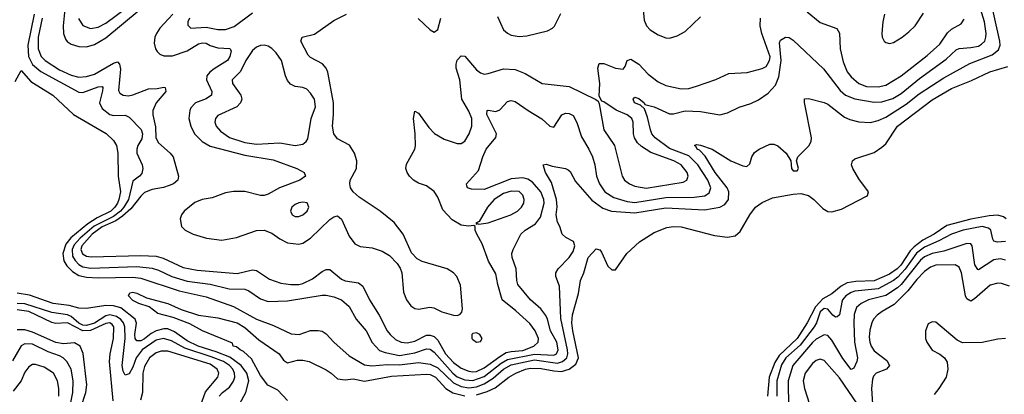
# Model space of a CAD drawing. Header units: inches. Extents: x 884549 to 1028252, y 526810 to 653624.
# Tile 429 of 656: x 922183 to 927284, y 617460 to 619401. Entities that reach past the tile are written whole.
import ezdxf

# ---------------------------------------------------------------- set-up
doc = ezdxf.new("R2010")
doc.units = ezdxf.units.IN
doc.header["$MEASUREMENT"] = 0
doc.layers.add('A9621', color=7, linetype='Continuous')

msp = doc.modelspace()

# ---------------------------------------------------------------- linework, layer by layer
at = {"layer": 'A9621', "color": 5}
for points, elevation in [([(922159.2, 619080.8), (922190, 619137.4), (922240.2, 619080.2), (922355.2, 619010), (922462.3, 618910), (922630.9, 618810.9), (922670, 618775.7), (922685.2, 618750), (922691.1, 618710), (922692.5, 618590), (922704.6, 618510), (922697.1, 618470), (922690.1, 618450), (922676.1, 618430), (922655, 618410), (922584.6, 618375.4), (922536.4, 618343.6), (922448.9, 618271.1), (922421.5, 618238.5), (922407.2, 618190), (922412.1, 618152.1), (922426.8, 618126.8), (922456.9, 618096.9), (922490, 618076.6), (922530, 618067.9), (922590, 618064.1), (922770, 618066.9), (922810, 618062.7), (923010, 617996.7), (923150, 617966.1), (923290, 617916.1), (923410, 617849.1), (923497.2, 617817.2), (923590, 617772.9), (923630.6, 617769.4), (923690, 617791.7), (923730, 617791.8), (923750, 617786.7), (923770, 617774.4), (923810.3, 617730), (923890, 617660.2), (923970, 617613), (924008.1, 617608.1), (924086, 617614), (924150, 617613.1), (924250, 617624.7), (924310, 617616.4), (924350, 617597.3), (924430, 617519.8), (924470, 617500.8), (924510, 617493.1), (924550, 617498.8), (924590, 617515.4), (924635.3, 617544.7), (924690, 617590), (924730, 617613.1), (924850, 617638.2), (924970, 617622), (924996, 617630), (925016.8, 617650), (925022.6, 617670), (925021.2, 617690), (924986.9, 617853.1), (924979.9, 618019.9), (924960.5, 618070), (924961.1, 618090), (924972.8, 618110), (925030, 618169.2), (925050, 618199.6), (925058.8, 618230), (925052.2, 618252.2), (925012.5, 618272.5), (924994.2, 618290), (924981.8, 618330), (924970, 618351.6), (924961.6, 618390), (924967.8, 618432.2), (924963.6, 618470), (924937.6, 618557.6), (924907.5, 618610), (924895.3, 618650), (924910, 618652.4), (924941.9, 618641.9), (925010, 618631), (925023.7, 618623.7), (925034.1, 618614.1), (925062.2, 618562.2), (925147, 618467), (925204.5, 618424.5), (925248.8, 618408.8), (925370, 618400.2), (925530, 618427), (925730, 618416.6), (925810, 618430.8), (925835.4, 618444.6), (925855.7, 618470), (925856.1, 618510), (925847.8, 618530), (925786, 618610), (925733.5, 618693.5), (925704.7, 618724.7), (925692.4, 618730), (925686.1, 618746.1), (925679.6, 618750), (925690, 618754.2), (925710, 618751.5), (925770, 618730.1), (925866.7, 618670), (925930, 618643.6), (925950, 618641.3), (925965.1, 618654.9), (925975.6, 618690), (925990, 618713.4), (926013.2, 618730), (926070, 618757.1), (926090, 618757.1), (926110, 618748), (926154, 618710), (926178, 618670), (926181, 618630), (926190, 618618), (926210, 618618), (926217.2, 618630), (926208, 618670), (926214, 618690), (926271.5, 618748.5), (926283.7, 618770), (926284.5, 618790), (926248.5, 618971.5), (926248, 618992), (926270, 618992.8), (926350, 618972.6), (926370, 618963.6), (926456.9, 618896.9), (926484.4, 618884.4), (926530, 618872), (926590, 618868.3), (926630, 618878.3), (926670, 618896.6), (926775.8, 618964.2), (926843.3, 619016.7), (926970, 619099.7), (927105, 619175), (927220.2, 619219.8), (927254.6, 619245.4), (927262.4, 619270), (927260.5, 619290), (927212, 619508)], 2140), ([(922421.8, 619510), (922408, 619370), (922409.4, 619329.4), (922419.9, 619299.9), (922428.5, 619288.5), (922450, 619274.8), (922490, 619262.2), (922530, 619261.4), (922570, 619272.1), (922630, 619308.1), (922801.4, 619450)], 2220), ([(922488.1, 619408.1), (922510.6, 619370.6), (922550, 619356.2), (922590, 619363), (922630, 619383.8), (922783.2, 619496.8)], 2240), ([(922257.4, 619430), (922224.5, 619270), (922228.4, 619210), (922249.6, 619169.6), (922292.9, 619132.9), (922490, 619025.8), (922510, 619023.9), (922590, 619052.8), (922610, 619055.2), (922613.4, 619050), (922611.9, 619031.9), (922596.9, 618970), (922610, 618940.7), (922650.4, 618910.4), (922670, 618904.6), (922730, 618906.8), (922750, 618896.3), (922811.9, 618831.9), (922818.8, 618810), (922816.1, 618783.9), (922795.4, 618750), (922789.4, 618730), (922790.2, 618710), (922818.3, 618650), (922820.6, 618630), (922815.3, 618604.7), (922803.5, 618590), (922770, 618564.3), (922746.4, 618470), (922722.9, 618430), (922704.8, 618410), (922670, 618381.9), (922569.1, 618330.9), (922497.1, 618270), (922465.2, 618234.8), (922454.9, 618210), (922456.6, 618176.6), (922470, 618152.8), (922490, 618132.3), (922510, 618120.5), (922550, 618114.4), (922790, 618121.8), (922870, 618113.2), (922903, 618103), (922971, 618070), (923050, 618046.4), (923170.6, 618030.6), (923267.6, 618007.6), (923350, 618005.3), (923370, 617997.2), (923430, 617954.3), (923470, 617942), (923570, 617943.8), (923750, 617974.1), (923770, 617974.1), (923810, 617965), (923850.2, 617950), (923890, 617915.8), (923927, 617850), (923978.2, 617790), (924010, 617728.9), (924047.2, 617687.2), (924076.2, 617676.2), (924150, 617660.8), (924230, 617675.8), (924290, 617696.5), (924310, 617694.7), (924330, 617678), (924426.5, 617570), (924450, 617551.6), (924490, 617535.3), (924530, 617531.1), (924590, 617552.8), (924678.1, 617621.9), (924710, 617641.3), (924850, 617668.7), (924950, 617662.9), (924963.4, 617670), (924972.2, 617690), (924966.2, 617730), (924933.1, 617790), (924918.2, 617850), (924909.2, 617869.2), (924883.1, 617903.1), (924830, 617950.7), (924763.9, 618030), (924758.4, 618050), (924755, 618110), (924734, 618170), (924732.1, 618190), (924739.2, 618210), (924779.8, 618290), (924802.4, 618310), (924856, 618344), (924881.4, 618378.6), (924900.3, 618450), (924899.2, 618470), (924883.7, 618510), (924839.6, 618559.6), (924814.8, 618574.8), (924790, 618581.6), (924730, 618577.4), (924590, 618522.1), (924524, 618524), (924503.7, 618530), (924500.1, 618540.1), (924498, 618550), (924560, 618620), (924581.8, 618690), (924599.3, 618730), (924649.8, 618790.2), (924654, 618810), (924603.1, 618910), (924604.5, 618930), (924610, 618932.7), (924650, 618926), (924670, 618934), (924710, 618977.8), (924730, 618982.8), (924750, 618978.2), (924817.3, 618930), (924887.8, 618887.8), (924930, 618850.3), (924950, 618844.4), (924991, 618909), (925010, 618917.4), (925030, 618916), (925050, 618904.9), (925069.4, 618869.4), (925093.9, 618793.9), (925131.3, 618731.3), (925150.1, 618690), (925162.1, 618650), (925170.7, 618590), (925186.1, 618550), (925213.7, 618510), (925260.5, 618480.5), (925330, 618459.9), (925370, 618453.9), (925530, 618480.2), (925677.9, 618482.1), (925732, 618488), (925755.1, 618504.9), (925763.6, 618530), (925748.7, 618570), (925697.1, 618650), (925650, 618696), (925550, 618734.5), (925474.4, 618790), (925458.7, 618810), (925450.3, 618830), (925435.9, 618895.9), (925419.7, 618939.7), (925398.4, 618958.4), (925369, 618970), (925361.5, 618990), (925370, 619000.3), (925390, 618993.4), (925417.6, 618970), (925421.2, 618961.2), (925470, 618949.4), (925550, 618913.7), (925570, 618913.8), (925630.7, 618929.3), (925710, 618926.2), (925810, 618909.2), (925850, 618919.2), (925910, 618948.3), (925970, 618967.2), (926010, 618985.6), (926060, 619020), (926098, 619062), (926115.4, 619104.6), (926127.3, 619190), (926118.5, 619281.5), (926124.3, 619295.7), (926150, 619311), (926170, 619308.6), (926190, 619295.9), (926346.7, 619146.7), (926433.6, 619033.6), (926461.3, 619010), (926510, 618991.8), (926610, 618974), (926650, 618975.6), (926707, 618993), (926750, 619019.6), (926844, 619096), (926982.9, 619197.1), (927035.3, 619244.7), (927050, 619252.5), (927110, 619256.5), (927150, 619264.9), (927166.3, 619273.7), (927182.2, 619290), (927188.9, 619310), (927189.5, 619330), (927182.1, 619390), (927155.3, 619475.3)], 2160), ([(923062.7, 619410), (923053.8, 619390), (923053.4, 619373.4), (923070, 619357.4), (923150, 619363), (923210, 619350.1), (923250, 619350.7), (923294, 619366), (923390, 619436.3)], 2240), ([(925412.3, 619452.3), (925418.3, 619398.3), (925430.2, 619370), (925450, 619349.4), (925490, 619322.7), (925530, 619306.8), (925550, 619305.6), (925590, 619317.1), (925630, 619340.6), (925710, 619415.4)], 2220), ([(926261.9, 619441.9), (926330, 619387.5), (926416.4, 619356.4), (926430, 619330.8), (926433.2, 619250), (926450, 619182.6), (926470, 619131.1), (926490, 619104.6), (926530, 619071.2), (926570, 619055.4), (926630, 619053), (926670, 619062.5), (926750, 619110.1), (926884.1, 619215.9), (926950, 619274.6), (926990, 619332.7), (927010, 619352.8), (927060.2, 619379.8), (927075.8, 619404.2)], 2180), ([(926663.5, 619430), (926654.8, 619390), (926649.4, 619330), (926651.2, 619310), (926661.5, 619290), (926670, 619282.8), (926690, 619278), (926710, 619283), (926754, 619310), (926790, 619337.6), (926821.7, 619370), (926865.3, 619434.7)], 2220), ([(922300.4, 619410), (922278.6, 619310), (922278.5, 619250), (922295, 619210), (922314.7, 619190), (922390, 619141.5), (922450, 619114), (922490, 619103.8), (922530, 619107.1), (922570, 619119.3), (922670, 619176.4), (922690, 619182.3), (922700.9, 619170), (922705.7, 619145.7), (922694.4, 619034.4), (922701.3, 619021.3), (922719.1, 619010), (922747.4, 619007.4), (922770, 619012), (922850, 619043.3), (922895.2, 619044.8), (922930, 619052.3), (922936.9, 619050), (922939.3, 619039.3), (922939.8, 619030), (922890.1, 618970), (922873.3, 618930), (922872.3, 618907.7), (922886.1, 618846.1), (922887.9, 618790), (922902.6, 618762.6), (922962.6, 618710), (922979, 618690), (923006.4, 618590), (923003, 618570), (922979.3, 618550), (922958, 618542), (922928.2, 618531.8), (922870, 618522.1), (922830, 618505.6), (922810, 618487.4), (922758.3, 618421.7), (922716.6, 618383.4), (922680.6, 618359.4), (922610, 618327.8), (922558.8, 618290), (922505.9, 618230), (922500.6, 618210), (922509, 618189), (922530, 618176.9), (922552.8, 618172.8), (922810, 618179.2), (922890, 618176.5), (922926.3, 618166.3), (923030, 618118.2), (923102.8, 618102.8), (923310, 618086.6), (923390, 618104.6), (923410, 618102.3), (923477, 618057), (923536.3, 618036.3), (923588.5, 618028.5), (923630, 618029.3), (923650, 618034.3), (923700.5, 618059.5), (923750, 618096.2), (923770, 618106.5), (923790, 618107.5), (923850, 618057.4), (923870, 618048.8), (923937.7, 618037.7), (923961.4, 618021.4), (923996.1, 617950), (924045.2, 617870), (924086.8, 617790), (924101.6, 617770), (924130, 617744.9), (924160.2, 617730), (924190, 617727.1), (924230, 617735), (924290, 617766), (924310, 617767.6), (924330, 617760.1), (924350, 617741.4), (924389.8, 617670), (924430, 617625.1), (924470, 617595.4), (924510, 617579.4), (924530, 617576.8), (924550, 617579.3), (924590, 617596.9), (924670, 617657.1), (924703.8, 617676.2), (924730, 617683), (924790, 617687.9), (924846, 617710), (924868.8, 617730), (924870.5, 617749.5), (924854, 617790), (924826.4, 617826.4), (924753.4, 617893.4), (924682.2, 617950), (924659.3, 618030), (924650, 618084.7), (924612.5, 618150), (924579.5, 618239.5), (924550.8, 618290), (924543, 618310), (924542, 618330), (924535.5, 618335.5), (924508.3, 618331.7), (924470, 618336.8), (924424.3, 618364.3), (924375.6, 618415.6), (924350, 618481.1), (924330.4, 618510.4), (924290, 618540.8), (924250, 618554.2), (924222.6, 618570), (924202.6, 618590), (924189.8, 618610), (924183.9, 618630), (924186.4, 618653.6), (924229.7, 618730), (924232.9, 618747.1), (924232.7, 618810), (924223.5, 618890), (924230, 618926.8), (924250, 618917), (924303, 618843), (924331.4, 618811.4), (924381.7, 618781.7), (924450, 618759.8), (924470, 618759.4), (924490, 618772.4), (924511.9, 618810), (924526.1, 618850), (924525.4, 618890), (924510, 618928), (924473.9, 618990), (924462.8, 619090), (924444.7, 619150), (924443.6, 619170), (924449.1, 619190.9), (924470, 619214.7), (924490, 619212.4), (924550, 619141.1), (924570, 619125.8), (924590, 619119.8), (924610, 619123), (924690, 619147.1), (924750, 619143.6), (924802.4, 619122.4), (924890, 619070.1), (925030, 619055.2), (925167.9, 618987.9), (925179.9, 618979.9), (925184.9, 618964.9), (925209.4, 618830), (925265.4, 618750), (925303.8, 618590), (925315.9, 618570), (925342, 618550), (925370, 618538.2), (925427.8, 618527.8), (925619.9, 618560.1), (925639.8, 618570), (925646.6, 618590), (925641.5, 618610), (925610.5, 618650), (925572.7, 618670), (925453.2, 618713.2), (925403.8, 618743.8), (925383.9, 618763.9), (925368.1, 618790), (925362.3, 618810), (925361.1, 618870), (925353.7, 618890), (925330, 618908.9), (925272.7, 618932.7), (925210, 618975.3), (925198.7, 618978.7), (925185.1, 619005.1), (925189.4, 619070.6), (925178.5, 619150), (925185.7, 619174.3), (925210, 619174.3), (925270, 619149.5), (925310, 619145.2), (925320.6, 619159.4), (925330.6, 619189.4), (925350, 619196.6), (925390, 619171.6), (925438.5, 619118.5), (925490, 619079.2), (925530, 619060.4), (925610, 619043.2), (925650, 619045.6), (925690, 619056.1), (925789.2, 619090.8), (925857.7, 619122.3), (925951.5, 619128.5), (926030, 619147.6), (926050, 619158.9), (926058, 619170), (926068.1, 619190), (926070.5, 619209.5), (926027.3, 619330), (926019.3, 619370), (926020.1, 619410)], 2180), ([(922977.3, 619430), (922910, 619357.3), (922892.2, 619330), (922884.1, 619310), (922880, 619280), (922887.1, 619250), (922896, 619236), (922910, 619223.2), (922930, 619214.8), (922974.3, 619214.3), (923050, 619239.7), (923110, 619275.4), (923130, 619281.5), (923150, 619279), (923170, 619267.6), (923210, 619255.2), (923271.3, 619251.3), (923279.2, 619239.2), (923272.5, 619210), (923260.4, 619190), (923190, 619147.3), (923167.7, 619130), (923153.4, 619110), (923151.6, 619090), (923178.2, 619030), (923176.8, 619010), (923150, 618990.4), (923094, 618970), (923070, 618945.4), (923063.8, 618930), (923060.1, 618890), (923069.1, 618850), (923088.5, 618810), (923128.8, 618770), (923170, 618745.9), (923350, 618699.6), (923495.6, 618675.6), (923618.9, 618630), (923657.4, 618610), (923664.2, 618590), (923634, 618570), (923529.1, 618530), (923470, 618496.9), (923450, 618490.4), (923430, 618490.9), (923350, 618511.6), (923290, 618511.7), (923250, 618504.2), (923180.9, 618479.1), (923128.9, 618468.9), (923090, 618454.9), (923035.6, 618410), (923020.7, 618390), (923014.2, 618370), (923021.8, 618330), (923040.8, 618310), (923081.3, 618290), (923150.4, 618270), (923230, 618259.4), (923306.4, 618273.6), (923410, 618309.1), (923450, 618311.3), (923490, 618295.7), (923530, 618265.9), (923570, 618244.7), (923630, 618238.6), (923650, 618243.5), (923690, 618268.9), (923790, 618365.6), (923810, 618380.1), (923830, 618384.3), (923850, 618368.1), (923890, 618280.2), (923920.2, 618240.2), (923946.5, 618226.5), (924010, 618219.2), (924061.8, 618201.8), (924099.1, 618179.1), (924138, 618138), (924153.6, 618113.6), (924162, 618090), (924171.1, 617988.9), (924186.8, 617950), (924210, 617918.6), (924230, 617904.8), (924250, 617901.9), (924308.7, 617911.3), (924328.2, 617908.2), (924370, 617888.3), (924430, 617871.1), (924450.8, 617869.2), (924464.7, 617875.3), (924473.4, 617886.6), (924476.6, 617903.4), (924466.4, 618026.4), (924447, 618070), (924429.8, 618090), (924398.5, 618110), (924268.1, 618148.1), (924241.6, 618161.6), (924213.6, 618193.6), (924169.1, 618290), (924123.9, 618350), (924049.8, 618410), (923941.3, 618481.3), (923910.9, 618510), (923897.2, 618530), (923892.8, 618550), (923895.1, 618570), (923927.6, 618630), (923930.4, 618670.4), (923917.2, 618710), (923891.4, 618751.3), (923830, 618783.5), (923810.5, 618810.5), (923804.3, 618850), (923809.4, 618910.6), (923808.4, 618970), (923779.1, 619130), (923770.9, 619150.9), (923752.1, 619172.1), (923690, 619206), (923677.3, 619217.3), (923639.1, 619290), (923647.3, 619310), (923710, 619326.2), (923810, 619397.5), (923875.6, 619430)], 2220), ([(924247.3, 619407.3), (924309, 619349), (924330, 619336.8), (924350, 619350.2), (924364.3, 619410)], 2220), ([(924658.1, 619418.1), (924690, 619349.4), (924710, 619330.9), (924730, 619321.9), (924770, 619313.8), (924810, 619316.9), (924916.6, 619343.4), (924943.2, 619356.8), (924952.9, 619367.1), (924987, 619433)], 2220), ([(924550, 617457.6), (924605.3, 617474.7), (924645.5, 617494.5), (924716.5, 617550), (924752.6, 617570), (924803.1, 617590), (924830, 617595.5), (924885.4, 617594.6), (924950, 617581.7), (924990, 617579.3), (925029.5, 617590.5), (925064.2, 617615.8), (925078.9, 617650), (925047.9, 617790), (925043.9, 617830), (925047.5, 617872.5), (925077.3, 617982.7), (925088.6, 618050), (925105.6, 618090), (925128.8, 618170), (925170, 618214), (925188.2, 618208.2), (925196.7, 618196.7), (925230, 618124.7), (925250, 618104.7), (925270, 618104.7), (925329, 618190), (925393.2, 618250), (925470, 618299.3), (925535.3, 618324.7), (925569.7, 618330.3), (925610, 618328.5), (925782.7, 618282.6), (925850, 618274.7), (925890, 618281.1), (925915.3, 618304.7), (925965.4, 618390), (925995.4, 618430), (926030, 618453.4), (926082.3, 618477.7), (926190, 618497.1), (926230, 618500.1), (926270, 618489.6), (926297.1, 618470), (926343.4, 618423.4), (926370, 618407.8), (926390, 618405.2), (926440.1, 618419.9), (926570, 618486.6), (926574.8, 618490), (926579.8, 618510), (926530, 618577.6), (926498.4, 618630), (926492.9, 618650), (926496.8, 618670), (926510, 618680.2), (926610, 618714), (926650, 618740.9), (926670, 618757.8), (926731.3, 618850), (926910, 618985.9), (927010, 619044.2), (927113.8, 619086.2), (927208.6, 619131.4), (927301.6, 619158.4)], 2120), ([(927294, 618370), (927279.6, 618379.6), (927250, 618389.2), (927204.9, 618384.9), (927110, 618368.4), (926985.6, 618334.4), (926920.5, 618290), (926861.8, 618258.2), (926816.3, 618223.7), (926797, 618203), (926747.7, 618130), (926729, 618110), (926690, 618082.2), (926610, 618047.7), (926515.2, 618044.8), (926470, 618037.2), (926438.8, 618021.2), (926390, 617980.6), (926344.2, 617955.8), (926305.6, 617914.4), (926262, 617830), (926210.5, 617750), (926118.4, 617661.6), (926095.3, 617624.7), (926065.1, 617550), (926056.7, 617450)], 2120), ([(927290, 618252.3), (927248.5, 618248.5), (927230, 618253.3), (927224, 618264), (927214.5, 618310), (927201.5, 618321.5), (927169.9, 618329.9), (927070.2, 618310), (927010, 618290.8), (926944.6, 618255.4), (926870, 618223.5), (926829.2, 618190.8), (926770.8, 618109.2), (926732.5, 618067.5), (926710, 618050.2), (926630, 618006.3), (926510, 617994.1), (926490, 617988.3), (926462.5, 617970), (926446.1, 617950), (926442.1, 617937.9), (926430, 617871.6), (926417.9, 617862.1), (926410, 617859.5), (926395.1, 617870), (926370, 617901.5), (926350, 617904.7), (926330, 617888.2), (926310.5, 617830), (926299.3, 617810), (926225.7, 617714.3), (926152.6, 617650), (926130, 617612.6), (926104.9, 617530), (926104.9, 617450)], 2140), ([(927290, 618154.6), (927262.7, 618162.7), (927230, 618157.7), (927150, 618105.5), (927146.7, 618106.7), (927131.8, 618131.8), (927117.8, 618230), (927110, 618239.3), (927090, 618242.5), (926970, 618201.9), (926910, 618189.9), (926870, 618172.4), (926850, 618155.1), (926750.1, 618030), (926730, 618012.8), (926670, 617971.5), (926580.1, 617950), (926542.3, 617930), (926518.4, 617910), (926505.9, 617874.1), (926504.3, 617830), (926508, 617730), (926523.8, 617650), (926520.7, 617630), (926504.2, 617595.8), (926490, 617588.9), (926446.6, 617646.6), (926390, 617740.2), (926370, 617764.7), (926350, 617768.6), (926310, 617746.8), (926290, 617728.8), (926189.1, 617610), (926164, 617530), (926166.2, 617390)], 2160), ([(927310, 618021.1), (927270, 618034.3), (927250, 618036.2), (927210, 618025), (927130, 617954.7), (927110, 617943.2), (927090, 617955.3), (927082.5, 617970), (927061.3, 618090), (927050, 618118.5), (927030, 618131.4), (926930, 618129.2), (926901.6, 618118.4), (926870, 618095.8), (926830, 618054.5), (926783.4, 617996.6), (926713.5, 617926.5), (926650.9, 617890), (926625.8, 617870), (926606.6, 617850), (926597.1, 617830), (926586.7, 617793.3), (926583.6, 617756.4), (926586.5, 617730), (926594.4, 617710), (926610, 617686.2), (926676.1, 617636.1), (926689.3, 617610), (926673.1, 617590), (926620.7, 617570), (926606.5, 617553.5), (926601.1, 617538.9), (926595.2, 617490), (926606.8, 617330)], 2180), ([(923321.6, 617410), (923355.5, 617470), (923370.3, 617529.7), (923360.7, 617570), (923329.9, 617610), (923272.4, 617652.4), (923200.7, 617680.7), (923107.4, 617710), (923050, 617736.9), (922984.8, 617784.8), (922950, 617799.8), (922930, 617800.4), (922890, 617789.7), (922864.3, 617775.7), (922830, 617747.8), (922810, 617737.9), (922790, 617737.4), (922781.5, 617750), (922779.7, 617770), (922788.5, 617828.5), (922781.5, 617850), (922707.7, 617907.7), (922670, 617917.9), (922630, 617921.1), (922530, 617904.5), (922490, 617907), (922439.9, 617919.9), (922356, 617930), (922233.3, 617973.3), (922170, 617984.7)], 2140), ([(923570, 617428.7), (923521.2, 617481.2), (923467.8, 617507.8), (923430, 617558), (923384, 617644), (923342.4, 617682.4), (923324.5, 617690), (923306.3, 617706.3), (923289.3, 617710), (923285.2, 617725.2), (923130, 617789.6), (923065.4, 617825.4), (922978.9, 617858.9), (922898.3, 617878.3), (922853.5, 617913.5), (922800.7, 617930), (922770, 617945.9), (922746.9, 617970), (922754.5, 617985.5), (922770, 617989), (922790, 617984.1), (922840, 617960), (922950, 617930.1), (923020.1, 617900.1), (923110, 617870.2), (923210, 617856.9), (923310, 617830.6), (923350, 617807.3), (923422.3, 617742.3), (923528.2, 617670), (923550, 617638), (923570, 617622.8), (923622.6, 617637.4), (923650, 617637.3), (923682.4, 617630), (923770, 617586.8), (923796.9, 617570), (923830, 617540.3), (923870, 617534.9), (923910, 617539.7), (923970, 617527.7), (924110, 617555.1), (924290, 617565.3), (924310, 617562.6), (924338, 617550), (924390.9, 617490.9), (924427.9, 617467.9), (924490, 617451.8)], 2120), ([(923216.4, 617450), (923234, 617470), (923270, 617497.8), (923291.4, 617528.6), (923297.5, 617550), (923295.8, 617570), (923286.8, 617590), (923269.9, 617610), (923238.2, 617630), (923175.1, 617655.1), (923038.7, 617698.7), (922970, 617737.6), (922928.7, 617748.7), (922890, 617741.1), (922817.4, 617690), (922786.7, 617650), (922770, 617600.8), (922750, 617565.8), (922730, 617559.8), (922720, 617580), (922714.4, 617610), (922729.9, 617750), (922728.2, 617810), (922721.2, 617830), (922707.5, 617847.5), (922684, 617864), (922650, 617871.8), (922630, 617866.8), (922570, 617828.6), (922530, 617817.3), (922510, 617819.1), (922490, 617828.8), (922450, 617862.8), (922430, 617871.3), (922350, 617884.4), (922210, 617928.7), (922170, 617931.2)], 2160), ([(922666.9, 617426.9), (922647.7, 617630), (922651.3, 617670), (922668.3, 617750), (922670.2, 617810), (922661.7, 617821.7), (922650, 617830.8), (922630, 617827.5), (922550, 617790.4), (922510, 617789.3), (922430, 617830.6), (922370, 617827.4), (922350, 617832), (922230.4, 617890), (922170, 617898.4)], 2180), ([(927290, 617748.9), (927250, 617745.8), (927170, 617728.3), (927066.9, 617726.9), (927040.4, 617740.4), (926930, 617833.7), (926910, 617836.4), (926890, 617825.1), (926876.5, 617790), (926876.5, 617750), (926881.8, 617730), (926909.6, 617689.6), (926950, 617668.4), (926973.4, 617650), (926987.5, 617627.5), (926992.1, 617590), (926982, 617550), (926945.4, 617490), (926920.7, 617459.3)], 2220), ([(922499.9, 617390), (922525.1, 617470), (922531, 617510), (922511.7, 617671.7), (922497.2, 617710), (922466.6, 617726.6), (922410, 617722.6), (922370, 617728.9), (922250, 617782.3), (922210, 617793.9), (922170, 617794.8)], 2220), ([(922433.6, 617350), (922458.5, 617470), (922459.7, 617530), (922449.9, 617590), (922428.1, 617630), (922408.9, 617648.9), (922390, 617659.9), (922330, 617680.7), (922250, 617721), (922210, 617722.6), (922190, 617711.6), (922145.7, 617634.3)], 2240), ([(923119.3, 617400.7), (923146.5, 617473.5), (923209.4, 617550), (923214.5, 617570), (923206.3, 617590), (923170, 617616.7), (922950, 617684.4), (922915.3, 617684.7), (922890, 617676.1), (922856.5, 617650), (922830, 617604.8), (922821.7, 617570), (922819.7, 617470), (922809.7, 617430.3)], 2180), ([(922386.8, 617450), (922386.4, 617490), (922379.2, 617530), (922358.1, 617570), (922310, 617601.1), (922264.8, 617615.2), (922250, 617615), (922230, 617603.2), (922210, 617575.3), (922190.6, 617530), (922150, 617476)], 2260), ([(926550, 617371.2), (926430, 617545), (926350, 617636.2), (926330, 617642.3), (926310, 617636.3), (926290, 617620.2), (926252.3, 617570), (926241.8, 617530), (926249.1, 617490), (926312.6, 617290)], 2180)]:
    msp.add_lwpolyline(points, dxfattribs=dict(at, elevation=elevation))
for points, elevation in [([(923450, 619269.1), (923430, 619267.6), (923410, 619259.1), (923390, 619241.8), (923354, 619190), (923327.3, 619132.7), (923283.5, 619090), (923286.4, 619070), (923329.2, 619010), (923334.7, 618990), (923327.6, 618970), (923307.9, 618950), (923210, 618904.2), (923197.2, 618890), (923194.7, 618870), (923200.6, 618850), (923222.9, 618822.9), (923270, 618791.7), (923350, 618765.7), (923410, 618756.5), (923530, 618762.6), (923610, 618749.5), (923650, 618756.5), (923667.1, 618770), (923675.9, 618784.1), (923693.7, 618890), (923716.2, 618950), (923710, 618989.6), (923690, 619021), (923670, 619040.8), (923649.9, 619049.9), (923610, 619055), (923586.5, 619066.5), (923570, 619086.2), (923559.9, 619110), (923539, 619190), (923512.3, 619230), (923490, 619252.8), (923470, 619264.5)], 2240), ([(924730, 618513.3), (924690, 618499.9), (924641, 618470), (924606, 618430), (924563.8, 618356.2), (924546.4, 618346.4), (924550, 618342), (924554.6, 618345.4), (924562.5, 618342.5), (924610, 618349.2), (924727.8, 618390), (924762.2, 618410), (924783.5, 618430), (924794.8, 618450), (924797.3, 618470), (924790, 618492.9), (924770, 618510.4)], 2180), ([(923650, 618456.1), (923630, 618452.7), (923610, 618444), (923593.7, 618430), (923585.7, 618410), (923594.9, 618390), (923610, 618382), (923630, 618382), (923650, 618390.3), (923672.4, 618410), (923680.5, 618430), (923671.6, 618451.6)], 2240), ([(924550, 617778.9), (924530, 617776.2), (924525.3, 617770), (924526, 617750), (924530, 617744.9), (924550, 617730.4), (924570, 617734), (924579.6, 617750), (924566.6, 617770)], 2220)]:
    msp.add_lwpolyline(points, close=True, dxfattribs=dict(at, elevation=elevation))

doc.saveas('drawing.dxf')
